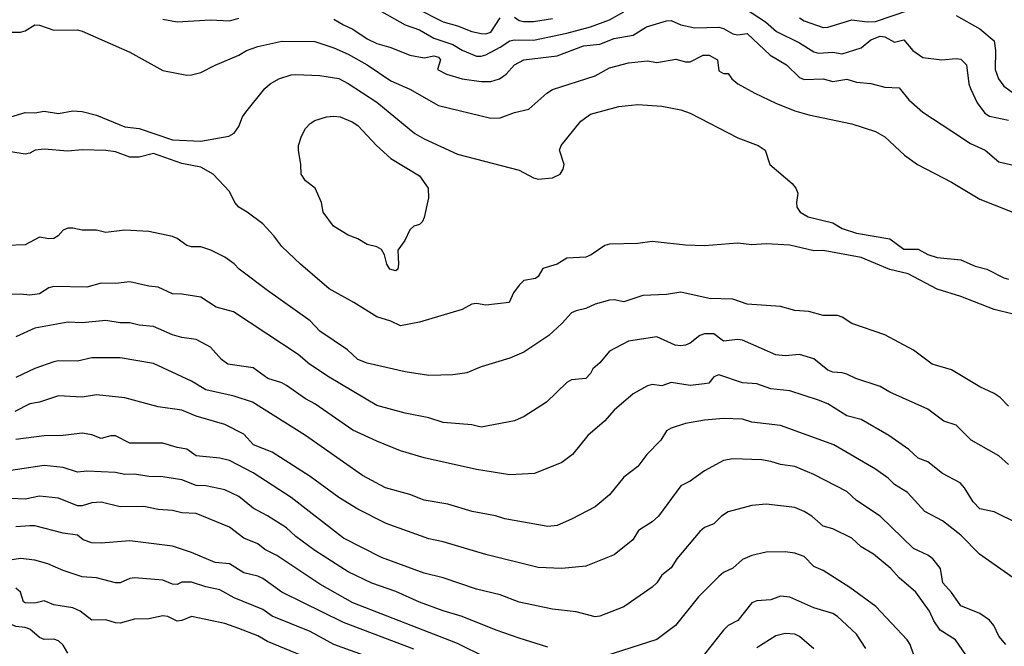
# Model space of a CAD drawing. Header units: metres. Extents: x -46681 to -43747, y -240911 to -237677.
# Tile 984 of 1056: x -44570 to -44467, y -238346 to -238280. Entities that reach past the tile are written whole.
import ezdxf

# ---------------------------------------------------------------- set-up
doc = ezdxf.new("R2010")
doc.units = ezdxf.units.M
doc.layers.add('CONTOUR_INDEX', color=1, linetype='Continuous')
doc.layers.add('CONTOUR_INTER', color=3, linetype='Continuous')

msp = doc.modelspace()

# ---------------------------------------------------------------- linework, layer by layer
at = {"layer": 'CONTOUR_INDEX'}
for points, elevation in [([(-44542.9, -238286.52), (-44541.6, -238286.07), (-44541.1, -238286.05), (-44538.6, -238286.14), (-44536.6, -238286.48), (-44535.6, -238287), (-44532.6, -238288.96), (-44528.6, -238292.24), (-44527.6, -238292.83), (-44524.1, -238294.43), (-44517.6, -238296.12), (-44516.1, -238296.91), (-44515.6, -238297.06), (-44514.1, -238296.93), (-44513.28, -238296.52), (-44512.98, -238296.02), (-44512.87, -238295.52), (-44513.36, -238294.02), (-44513.18, -238293.52), (-44511.1, -238290.95), (-44510.1, -238290.23), (-44507.1, -238289.43), (-44505.1, -238289.21), (-44502.6, -238289.37), (-44500.6, -238289.78), (-44499.6, -238290.13), (-44494.6, -238292.72), (-44492.45, -238293.52), (-44491.7, -238294.02), (-44491.23, -238295.52), (-44488.88, -238297.52), (-44488.5, -238298.02), (-44488.27, -238298.52), (-44488.43, -238299.52), (-44488.38, -238300.02), (-44488.03, -238300.52), (-44487.19, -238301.02), (-44484.6, -238301.67), (-44483.6, -238302.24), (-44482.1, -238302.76), (-44478.6, -238303.34), (-44477.1, -238304.43), (-44475.6, -238304.42), (-44474.6, -238304.97), (-44473.6, -238305.3), (-44471.1, -238305.56), (-44469.6, -238306.22), (-44468.37, -238306.52), (-44466.6, -238307.43), (-44466.1, -238307.59)], 125), ([(-44571.1, -238290.52), (-44569.6, -238290.06), (-44568.6, -238290.09), (-44567.6, -238289.92), (-44566.1, -238290.14), (-44564.6, -238289.88), (-44563.6, -238289.93), (-44562.1, -238290.33), (-44559.1, -238291.54), (-44557.6, -238291.73), (-44554.1, -238292.91), (-44551.1, -238293.05), (-44548.15, -238292.52), (-44547.6, -238292.21), (-44547.11, -238291.52), (-44546.72, -238290.52), (-44546.39, -238290.02), (-44544.38, -238287.52), (-44543.83, -238287.02), (-44542.9, -238286.52)], 125), ([(-44465.6, -238311.27), (-44467.6, -238310.76), (-44471.1, -238309.41), (-44473.6, -238308.64), (-44476.65, -238307.02), (-44478.6, -238306.57), (-44481.6, -238305.31), (-44485.6, -238304.56), (-44486.6, -238304.59), (-44489.1, -238304.02), (-44491.6, -238303.86), (-44493.1, -238303.98), (-44494.6, -238303.81), (-44498.1, -238304.06), (-44500.1, -238304.02), (-44503.6, -238303.62), (-44505.1, -238303.82), (-44508.1, -238303.89), (-44508.6, -238304.05), (-44510.01, -238305.02), (-44510.6, -238305.26), (-44512.6, -238305.39), (-44513.6, -238305.99), (-44515.1, -238306.45), (-44515.6, -238307.29), (-44515.89, -238307.52), (-44517.1, -238307.73), (-44517.6, -238308.2), (-44518.19, -238309.02), (-44518.65, -238310.02), (-44521.1, -238310.33), (-44522.1, -238310.15), (-44522.6, -238310.2), (-44523.6, -238310.78), (-44528.1, -238312.1), (-44530.1, -238312.49), (-44531.1, -238312.01), (-44532.6, -238311.55), (-44535.01, -238310.02), (-44537.6, -238308.6), (-44540.61, -238306.02), (-44542.6, -238304.14), (-44543.43, -238303.02), (-44544.6, -238301.75), (-44546.23, -238300.52), (-44547.11, -238300.02), (-44547.54, -238299.52), (-44548.1, -238298.35), (-44549.8, -238296.52), (-44551.1, -238295.8), (-44553.1, -238295.41), (-44556.1, -238294.36), (-44557.6, -238294.74), (-44558.6, -238294.75), (-44560.1, -238294.2), (-44561.1, -238294.05), (-44563.6, -238293.99), (-44565.1, -238294.11), (-44567.6, -238293.89), (-44568.56, -238294.02), (-44569.1, -238294.34), (-44569.6, -238294.43), (-44571.1, -238294.2)], 125), ([(-44466.39, -238346.02), (-44467.1, -238345.13), (-44467.64, -238344.02), (-44468.1, -238343.47), (-44469.1, -238342.75), (-44471.1, -238341.95), (-44472.1, -238340.55), (-44473.01, -238339.52), (-44473.27, -238338.02), (-44474.06, -238337.02), (-44474.6, -238336.63), (-44476.1, -238335.93), (-44479.6, -238332.52), (-44482.1, -238330.88), (-44483.1, -238329.93), (-44486.6, -238328.13), (-44488.6, -238327.3), (-44490.1, -238327.08), (-44491.1, -238326.75), (-44492.1, -238326.59), (-44495.1, -238326.47), (-44496.1, -238326.65), (-44498.1, -238327.76), (-44499.6, -238328.85), (-44500.6, -238329.31), (-44502.94, -238332.52), (-44503.6, -238333.12), (-44505.04, -238334.02), (-44505.64, -238335.02), (-44507.6, -238336.6), (-44510.6, -238337.79), (-44513.1, -238338.04), (-44515.6, -238337.92), (-44521.1, -238336.56), (-44525.6, -238335.2), (-44527.1, -238334.89), (-44531.6, -238333.3), (-44534.6, -238331.79), (-44536.6, -238330.54), (-44539.6, -238328.34), (-44543.6, -238325.8), (-44545.56, -238325.02), (-44546.6, -238323.88), (-44548.6, -238322.88), (-44551.6, -238321.99), (-44553.1, -238321.37), (-44555.6, -238321.01), (-44559.1, -238320.05), (-44562.1, -238319.74), (-44563.6, -238320.01), (-44566.1, -238319.86), (-44568.1, -238320.52), (-44569.1, -238320.69), (-44570.7, -238321.52)], 120), ([(-44529.1, -238348.88), (-44537.1, -238346.01), (-44539.6, -238344.65), (-44543.6, -238343.03), (-44544.6, -238342.35), (-44547.6, -238341.12), (-44549.1, -238340.25), (-44550.6, -238339.94), (-44552.1, -238339.46), (-44553.1, -238339.46), (-44553.6, -238339.72), (-44554.1, -238339.66), (-44555.1, -238339.26), (-44558.1, -238338.99), (-44558.6, -238339.08), (-44559.6, -238339.52), (-44560.1, -238339.53), (-44562.1, -238339.01), (-44563.6, -238338.9), (-44565.6, -238338.23), (-44567.21, -238337.52), (-44568.6, -238337.14), (-44570.1, -238336.98), (-44572.1, -238337.28)], 115)]:
    msp.add_lwpolyline(points, dxfattribs=dict(at, elevation=elevation))
at = {"layer": 'CONTOUR_INTER'}
for points, elevation in [([(-44532.1, -238279.42), (-44529.6, -238280.83), (-44528.1, -238281.34), (-44526.6, -238282.22), (-44524.6, -238282.88), (-44523.6, -238283.48), (-44522.1, -238284.12), (-44521.6, -238284.12), (-44521.1, -238283.97), (-44519.6, -238283.18), (-44518.6, -238282.5), (-44518.1, -238282.41), (-44516.1, -238282.45), (-44512.6, -238281.71), (-44510.1, -238281.02), (-44508.1, -238280.31), (-44506.6, -238279.44)], 122), ([(-44528.51, -238279.02), (-44525.6, -238280.5), (-44524.1, -238280.92), (-44522.6, -238281.53), (-44521.6, -238281.75), (-44521.1, -238281.78), (-44520.6, -238281.58), (-44519.6, -238280.08)], 121), ([(-44494.1, -238278.92), (-44491.68, -238280.52), (-44490.53, -238281.52), (-44488.1, -238282.7), (-44486.6, -238283.68), (-44486.1, -238283.81), (-44484.6, -238283.69), (-44483.6, -238283.86), (-44481.6, -238283.25), (-44480.6, -238282.4), (-44479.6, -238282.02), (-44479.1, -238282.1), (-44478.1, -238282.65), (-44477.1, -238282.41), (-44476.17, -238283.52), (-44475.1, -238284.25), (-44473.1, -238284.51), (-44471.6, -238284.35), (-44471.1, -238284.42), (-44470.52, -238285.02), (-44470.29, -238287.02), (-44470.1, -238287.52), (-44469.39, -238289.02), (-44468.6, -238290.12), (-44468.1, -238290.43), (-44466.1, -238290.86)], 122), ([(-44488.1, -238280.09), (-44487.6, -238280.39), (-44485.6, -238281.09), (-44485.1, -238281.06), (-44482.6, -238280.29), (-44480.99, -238280.52), (-44480.1, -238280.48), (-44476.6, -238279.27)], 121), ([(-44471.6, -238279.83), (-44469.1, -238281.23), (-44467.6, -238282.52), (-44467.47, -238283.52), (-44467.52, -238285.52), (-44467.16, -238286.52), (-44466.6, -238287.26), (-44464.6, -238288.72)], 121), ([(-44571.1, -238281.59), (-44570.1, -238281.6), (-44569.6, -238281.45), (-44568.6, -238280.84), (-44568.1, -238280.87), (-44566.6, -238281.37), (-44564.1, -238281.36), (-44563.6, -238281.48), (-44558.6, -238283.7), (-44555.1, -238285.63), (-44552.6, -238286.11), (-44552.1, -238286.1), (-44551.1, -238285.84), (-44549.6, -238285.05), (-44547.13, -238284.02), (-44546.31, -238283.52), (-44545.1, -238283.09), (-44542.6, -238282.54), (-44539.1, -238282.58), (-44537.1, -238283.24), (-44535.6, -238283.9), (-44533.62, -238285.02), (-44531.1, -238286.72), (-44529.1, -238287.59), (-44526.1, -238289.3), (-44520.6, -238290.63), (-44519.6, -238290.61), (-44518.1, -238290.03), (-44516.6, -238289.71), (-44514.7, -238288.02), (-44514.1, -238287.63), (-44509.6, -238286.19), (-44508.1, -238285.36), (-44506.1, -238284.82), (-44504.1, -238284.6), (-44503.1, -238284.79), (-44501.1, -238284.43), (-44500.1, -238284.73), (-44499.6, -238284.73), (-44498.23, -238284.02), (-44497.6, -238284.03), (-44496.74, -238284.52), (-44496.6, -238285.68), (-44496.1, -238285.96), (-44495.6, -238285.95), (-44495.23, -238286.52), (-44494.58, -238287.02), (-44492.8, -238288.02), (-44490.6, -238289.08), (-44488.6, -238289.86), (-44487.1, -238290.31), (-44482.6, -238291.24), (-44480.1, -238292.06), (-44479.1, -238292.61), (-44477.04, -238294.52), (-44475.69, -238295.52), (-44472.1, -238297.36), (-44469.1, -238299.16), (-44464.6, -238300.94)], 124), ([(-44555.1, -238280.22), (-44553.6, -238280.5), (-44550.1, -238280.29), (-44548.1, -238280.39), (-44547.1, -238280.11)], 123), ([(-44537.1, -238280.23), (-44536.1, -238280.84), (-44535.1, -238281.27), (-44533.6, -238282.31), (-44532.6, -238282.79), (-44531.1, -238283.21), (-44529.1, -238284), (-44527.6, -238284.28), (-44526.6, -238284.08), (-44526.1, -238284.23), (-44525.88, -238284.52), (-44526.19, -238285.52), (-44525.27, -238286.02), (-44523.6, -238286.51), (-44521.6, -238286.8), (-44520.6, -238286.79), (-44519.69, -238286.52), (-44518.97, -238286.02), (-44518.09, -238285.02), (-44517.1, -238284.5), (-44513.6, -238284.08), (-44510.83, -238283.02), (-44509.1, -238282.85), (-44507.6, -238282.26), (-44505.6, -238281.91), (-44504.19, -238281.02), (-44502.1, -238280.39), (-44501.6, -238280.37), (-44500.6, -238280.84), (-44499.1, -238281.13), (-44496.6, -238281.06), (-44496.1, -238281.2), (-44495.1, -238281.78), (-44494.6, -238281.89), (-44493.6, -238281.75), (-44491.17, -238284.02), (-44489.48, -238285.02), (-44488.1, -238286.36), (-44487.6, -238286.59), (-44485.6, -238286.5), (-44484.6, -238286.79), (-44483.1, -238286.53), (-44482.1, -238286.87), (-44480.6, -238286.98), (-44479.1, -238287.39), (-44477.6, -238287.45), (-44476.6, -238288.7), (-44475.1, -238290), (-44472.08, -238292.02), (-44470.1, -238293.3), (-44468.54, -238294.02), (-44467.1, -238295.24), (-44465.1, -238295.7)], 123), ([(-44518.1, -238280.01), (-44517.6, -238280.36), (-44517.1, -238280.47), (-44516.1, -238280.49), (-44514.1, -238280.16)], 121), ([(-44537.88, -238290.52), (-44537.1, -238290.44), (-44536.45, -238290.52), (-44535.2, -238291.02), (-44534.6, -238291.4), (-44532.63, -238293.52), (-44531.1, -238294.87), (-44528.1, -238296.71), (-44527.18, -238298.02), (-44527.15, -238299.02), (-44527.6, -238301.09), (-44527.79, -238301.52), (-44528.1, -238301.83), (-44528.69, -238302.02), (-44529.1, -238302.38), (-44529.63, -238303.52), (-44530.37, -238304.52), (-44530.32, -238306.02), (-44530.38, -238306.52), (-44530.6, -238306.69), (-44531.21, -238306.52), (-44531.55, -238306.02), (-44531.79, -238305.02), (-44532.1, -238304.46), (-44532.6, -238304.19), (-44533.6, -238303.93), (-44534.6, -238303.33), (-44535.6, -238302.95), (-44537.15, -238302.02), (-44538.22, -238300.52), (-44538.42, -238299.52), (-44539.08, -238298.02), (-44540.1, -238297.25), (-44540.57, -238296.52), (-44540.58, -238295.52), (-44540.84, -238294.02), (-44540.82, -238293.52), (-44540.52, -238292.52), (-44540.1, -238291.73), (-44539.6, -238291.2), (-44539.1, -238290.9), (-44537.88, -238290.52)], 126), ([(-44466.1, -238320.95), (-44466.99, -238320.02), (-44467.6, -238319.62), (-44469.1, -238318.92), (-44472.1, -238317.13), (-44474.12, -238316.52), (-44476.1, -238315.06), (-44479.1, -238313.44), (-44482.6, -238312.25), (-44483.6, -238311.59), (-44484.1, -238311.41), (-44485.6, -238311.41), (-44487.1, -238311), (-44488.6, -238310.87), (-44490.1, -238310.45), (-44493.6, -238310.21), (-44495.1, -238309.68), (-44497.6, -238309.61), (-44500.6, -238308.95), (-44502.1, -238309.19), (-44504.6, -238309.3), (-44506.6, -238309.96), (-44507.6, -238309.76), (-44508.1, -238309.79), (-44509.6, -238310.2), (-44510.6, -238310.68), (-44511.6, -238310.9), (-44512.1, -238311.14), (-44513.1, -238312.26), (-44514.49, -238313.52), (-44517.1, -238315.28), (-44518.6, -238315.9), (-44521.6, -238316.8), (-44523.1, -238317.42), (-44524.6, -238317.66), (-44527.1, -238317.72), (-44529.6, -238317.34), (-44533.6, -238316.41), (-44534.6, -238316.03), (-44535.68, -238315.02), (-44538.6, -238313.07), (-44539.6, -238311.98), (-44544.1, -238308.79), (-44547.08, -238306.52), (-44547.6, -238305.97), (-44548.6, -238305.26), (-44550.07, -238304.52), (-44551.1, -238304.17), (-44552.1, -238304.18), (-44552.6, -238304.03), (-44553.6, -238303.31), (-44554.1, -238303.11), (-44556.6, -238302.55), (-44559.1, -238302.43), (-44561.1, -238302.67), (-44562.1, -238302.44), (-44563.6, -238302.42), (-44564.6, -238302.22), (-44565.1, -238302.23), (-44565.6, -238302.42), (-44566.13, -238303.02), (-44566.6, -238303.31), (-44567.1, -238303.35), (-44568.1, -238303.16), (-44569.6, -238303.98), (-44571.6, -238304.04)], 124), ([(-44466.1, -238327.08), (-44467.1, -238326.18), (-44470.03, -238324.52), (-44471.6, -238322.95), (-44472.89, -238322.52), (-44474.6, -238321.26), (-44478.6, -238319.46), (-44479.6, -238318.89), (-44482.18, -238318.02), (-44483.1, -238317.58), (-44483.6, -238317.43), (-44484.6, -238317.38), (-44485.1, -238317.15), (-44486.6, -238315.95), (-44488.1, -238315.52), (-44489.6, -238315.64), (-44490.6, -238315.56), (-44494.1, -238314.01), (-44494.6, -238313.92), (-44496.1, -238314.09), (-44497.1, -238313.35), (-44498.1, -238313.32), (-44498.6, -238313.52), (-44499.6, -238314.3), (-44500.1, -238314.53), (-44500.6, -238314.58), (-44501.19, -238314.52), (-44503.1, -238313.66), (-44506.1, -238314.1), (-44508.1, -238315.15), (-44509.1, -238316.38), (-44509.84, -238317.02), (-44510.11, -238317.52), (-44510.59, -238318.02), (-44512.1, -238318.19), (-44512.6, -238318.44), (-44514.72, -238320.52), (-44517.08, -238322.02), (-44518.1, -238322.47), (-44521.6, -238323.16), (-44522.6, -238322.92), (-44525.6, -238322.67), (-44527.1, -238322.16), (-44529.6, -238321.67), (-44532.6, -238320.87), (-44537.6, -238317.91), (-44539.69, -238316.52), (-44540.87, -238315.52), (-44547.67, -238311.02), (-44549.49, -238310.52), (-44551.1, -238309.49), (-44553.1, -238309.15), (-44554.1, -238309.11), (-44555.6, -238308.42), (-44556.6, -238308.32), (-44558.6, -238307.86), (-44560.1, -238308.05), (-44561.6, -238307.99), (-44563.1, -238308.43), (-44566.6, -238308.34), (-44567.1, -238308.49), (-44568.1, -238309.11), (-44569.1, -238309.28), (-44570.1, -238309.16), (-44571.1, -238309.21)], 123), ([(-44465.1, -238333.28), (-44467.6, -238332.05), (-44469.1, -238331.74), (-44469.82, -238331.02), (-44470.74, -238329.52), (-44471.2, -238329.02), (-44473.06, -238328.02), (-44474.6, -238326.79), (-44475.6, -238326.4), (-44476.6, -238325.51), (-44478.69, -238324.02), (-44481.6, -238322.34), (-44483.1, -238321.97), (-44485.1, -238320.7), (-44486.1, -238320.32), (-44489.1, -238319.33), (-44491.1, -238319.13), (-44492.6, -238318.59), (-44494.1, -238318.49), (-44496.6, -238317.63), (-44497.1, -238317.85), (-44497.63, -238318.52), (-44498.1, -238318.61), (-44499.6, -238318.77), (-44501.6, -238318.45), (-44502.6, -238318.8), (-44503.6, -238318.66), (-44504.1, -238318.79), (-44505.6, -238319.65), (-44507.6, -238321.35), (-44508.61, -238322.52), (-44510.38, -238324.02), (-44512, -238326.02), (-44513.1, -238326.86), (-44516, -238328.02), (-44518.6, -238328.17), (-44522.1, -238327.62), (-44527.6, -238326.39), (-44530.1, -238325.66), (-44532.6, -238324.61), (-44535.1, -238323.48), (-44539.1, -238320.7), (-44540.1, -238320.18), (-44542.1, -238318.78), (-44542.6, -238318.5), (-44544.07, -238318.02), (-44545.6, -238316.91), (-44548.27, -238316.52), (-44548.93, -238316.02), (-44550.1, -238314.73), (-44551.6, -238313.92), (-44553.1, -238313.71), (-44554.1, -238313.43), (-44556.1, -238312.55), (-44557.6, -238312.41), (-44558.6, -238312.17), (-44559.6, -238312.17), (-44561.1, -238311.93), (-44563.6, -238312.19), (-44565.1, -238312.1), (-44568.6, -238312.73), (-44570.6, -238313.65)], 122), ([(-44465.6, -238339.02), (-44469.14, -238336.52), (-44471.11, -238334.52), (-44473.06, -238333.02), (-44474.89, -238332.02), (-44476.74, -238330.02), (-44478.1, -238329.18), (-44478.77, -238328.52), (-44480.1, -238327.56), (-44484.49, -238325.02), (-44490.1, -238322.98), (-44493.1, -238322.62), (-44494.1, -238322.32), (-44496.1, -238322.23), (-44498.1, -238322.4), (-44500.1, -238322.76), (-44501.6, -238323.27), (-44502.1, -238323.54), (-44502.68, -238324.52), (-44504.18, -238326.02), (-44505.1, -238327.3), (-44506.6, -238328.4), (-44508.1, -238330.26), (-44509.59, -238331.52), (-44512.1, -238332.85), (-44513.6, -238333.49), (-44514.6, -238333.6), (-44519.1, -238332.8), (-44520.1, -238332.48), (-44522.56, -238332.02), (-44525.1, -238331.26), (-44527.6, -238330.85), (-44529.1, -238330.22), (-44531.68, -238329.52), (-44534.1, -238328.25), (-44540.1, -238324.02), (-44545.68, -238320.52), (-44547.6, -238319.89), (-44550.6, -238319.21), (-44552.1, -238318.3), (-44556.1, -238316.46), (-44559.6, -238315.86), (-44562.6, -238315.87), (-44564.1, -238316.22), (-44566.1, -238316.18), (-44566.6, -238316.29), (-44568.6, -238316.99), (-44570.6, -238317.92)], 121), ([(-44470.6, -238347.12), (-44471.69, -238345.52), (-44473.29, -238344.52), (-44473.97, -238343.52), (-44474.41, -238342.52), (-44475.84, -238340.52), (-44477.6, -238339.02), (-44478.48, -238338.02), (-44480.31, -238336.52), (-44481.6, -238335.74), (-44482.6, -238334.83), (-44484.6, -238333.85), (-44485.6, -238333.58), (-44486.8, -238332.52), (-44487.6, -238332.02), (-44488.6, -238331.61), (-44491.6, -238331.26), (-44493.1, -238331.41), (-44495.6, -238332.07), (-44496.3, -238332.52), (-44497.1, -238333.33), (-44498.1, -238333.71), (-44498.6, -238334.14), (-44501.01, -238337.02), (-44501.6, -238337.94), (-44502.6, -238338.72), (-44503.12, -238339.52), (-44503.6, -238339.99), (-44506.6, -238342.04), (-44509.1, -238343.04), (-44509.6, -238343.1), (-44511.6, -238342.58), (-44514.1, -238342.29), (-44517.6, -238341.57), (-44519.6, -238340.81), (-44522.1, -238340.19), (-44525.6, -238339.02), (-44527.6, -238338.53), (-44532.1, -238336.85), (-44536.1, -238334.84), (-44541.6, -238330.55), (-44545.6, -238327.95), (-44548.1, -238326.67), (-44549.1, -238326.41), (-44551.6, -238326.17), (-44552.6, -238325.46), (-44553.6, -238325.3), (-44555.1, -238324.83), (-44558.6, -238324.85), (-44560.1, -238324.06), (-44560.6, -238324.07), (-44561.6, -238324.35), (-44562.6, -238323.96), (-44563.6, -238323.8), (-44565.6, -238324.02), (-44567.6, -238324.06), (-44570.6, -238324.45)], 119), ([(-44514.6, -238346.3), (-44517.6, -238345.36), (-44520.03, -238344.52), (-44523.6, -238343.06), (-44525.6, -238342.49), (-44528.1, -238341.58), (-44530.6, -238340.45), (-44533.1, -238339.56), (-44535.6, -238338.38), (-44539.1, -238336.12), (-44541.1, -238334.64), (-44542.1, -238333.74), (-44544.1, -238332.47), (-44545.6, -238331.68), (-44547.1, -238330.46), (-44548.6, -238329.73), (-44550.6, -238329.32), (-44551.6, -238329.29), (-44553.1, -238328.69), (-44555.1, -238328.37), (-44556.6, -238328.35), (-44558.1, -238328.09), (-44559.1, -238328.12), (-44560.1, -238327.91), (-44563.1, -238327.78), (-44564.1, -238327.89), (-44565.6, -238327.4), (-44567.6, -238327.18), (-44571.1, -238327.7)], 118), ([(-44521.1, -238347.38), (-44524.1, -238345.93), (-44535.1, -238341.65), (-44538.6, -238339.68), (-44543.1, -238336.66), (-44544.37, -238336.02), (-44545.1, -238335.43), (-44546.6, -238334.84), (-44548.1, -238333.69), (-44551.6, -238332.22), (-44553.1, -238332.17), (-44554.1, -238331.91), (-44555.6, -238331.83), (-44557.1, -238331.51), (-44559.6, -238331.54), (-44561.6, -238331.05), (-44562.6, -238331.13), (-44563.6, -238331.44), (-44564.1, -238331.42), (-44566.1, -238330.62), (-44568.1, -238330.42), (-44569.6, -238330.72), (-44571.1, -238330.67)], 117), ([(-44528.7, -238346.52), (-44536.1, -238343.7), (-44542.6, -238340.5), (-44544.6, -238339.09), (-44545.1, -238338.84), (-44546.6, -238338.49), (-44548.1, -238337.52), (-44549.6, -238337.4), (-44552.1, -238336.33), (-44554.1, -238335.68), (-44558.6, -238335.11), (-44561.6, -238335.37), (-44562.6, -238335.32), (-44563.49, -238335.02), (-44564.1, -238334.51), (-44565.6, -238334.3), (-44568.6, -238333.55), (-44569.1, -238333.52), (-44570.6, -238333.64)], 116), ([(-44476.1, -238347.04), (-44476.46, -238346.02), (-44476.78, -238345.52), (-44480.05, -238342.02), (-44482.81, -238340.02), (-44485.6, -238338.22), (-44486.6, -238337.82), (-44487.6, -238336.76), (-44488.6, -238336.4), (-44489.6, -238336.26), (-44491.6, -238336.31), (-44493.1, -238336.65), (-44494.1, -238337.08), (-44495.1, -238338), (-44496.1, -238338.46), (-44496.6, -238338.86), (-44498.74, -238341.02), (-44501.15, -238344.02), (-44503.1, -238345.51), (-44508.6, -238347.24)], 118), ([(-44537.1, -238348.57), (-44544.1, -238345.71), (-44545.1, -238345.12), (-44547.1, -238344.32), (-44548.6, -238343.81), (-44552.1, -238343.09), (-44553.1, -238343.5), (-44553.6, -238343.55), (-44554.6, -238343.08), (-44555.1, -238343.02), (-44556.6, -238343.32), (-44558.1, -238343.37), (-44559.6, -238343.78), (-44560.1, -238343.75), (-44561.1, -238343.41), (-44562.6, -238343.47), (-44563.82, -238342.52), (-44564.6, -238342.15), (-44566.6, -238341.85), (-44567.6, -238341.41), (-44568.6, -238341.68), (-44569.6, -238341.65), (-44569.77, -238341.52), (-44570.11, -238340.52), (-44570.6, -238340.08)], 114), ([(-44481.1, -238346.44), (-44482.1, -238344.92), (-44484.1, -238343.06), (-44484.6, -238342.77), (-44486.6, -238342.15), (-44489.1, -238341.03), (-44490.1, -238340.93), (-44491.1, -238341.33), (-44492.6, -238341.42), (-44493.1, -238341.64), (-44494.6, -238343.49), (-44495.6, -238344.01), (-44496.1, -238344.5), (-44498.11, -238347.02)], 117), ([(-44565.1, -238346.94), (-44565.6, -238346.09), (-44566.1, -238345.65), (-44566.6, -238345.45), (-44567.6, -238345.48), (-44568.1, -238345.28), (-44569.1, -238344.41), (-44569.6, -238344.24), (-44570.6, -238344.14), (-44571.6, -238343.68), (-44574.1, -238343.54), (-44577.6, -238344.17), (-44578.6, -238344.47), (-44580.6, -238345.52), (-44582.6, -238346.24)], 113), ([(-44486.6, -238346.48), (-44488.1, -238345.17), (-44488.6, -238344.94), (-44489.6, -238344.87), (-44490.6, -238345.11), (-44492.6, -238346.37)], 116)]:
    msp.add_lwpolyline(points, dxfattribs=dict(at, elevation=elevation))

doc.saveas('drawing.dxf')
